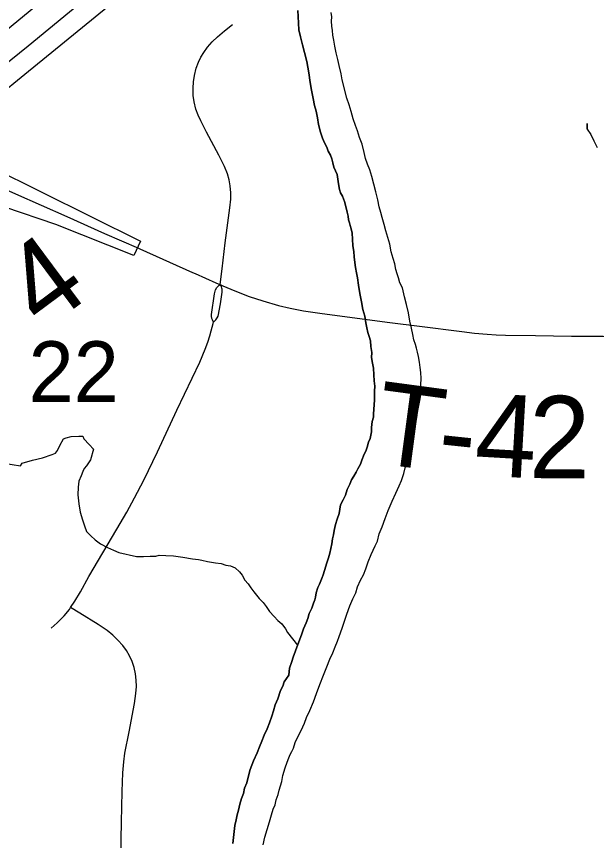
# Model space of a CAD drawing. Extents: x 2.4 to 73.1, y 4.5 to 25.6.
# Drawn here: x 35.2878 to 35.4879, y 22.6553 to 22.9395 of the extents above; entities that cross this region are included whole.
import ezdxf

# ---------------------------------------------------------------- set-up
doc = ezdxf.new("R2010")
doc.units = 0
for name, color, linetype in [('GM_X_City_Street', 7, 'Continuous'), ('GM_X_Corporation', 7, 'Continuous'), ('GM_X_Major_River', 7, 'Continuous'), ('GM_X_Minor_River', 7, 'Continuous'), ('GM_X_Section_Text', 7, 'Continuous'), ('GM_X_Township_Road', 7, 'Continuous'), ('GM_X_Township_Road_Text', 7, 'Continuous'), ('GM_X_US_Route', 7, 'Continuous')]:
    doc.layers.add(name, color=color, linetype=linetype)

msp = doc.modelspace()

# ---------------------------------------------------------------- linework, layer by layer
at = {"layer": 'GM_X_City_Street'}
for points in [[(35.35805, 22.847), (35.35872, 22.85248), (35.35981, 22.86144), (35.3614, 22.87343), (35.36166, 22.8765), (35.36168, 22.87864), (35.36148, 22.88107), (35.3611, 22.88316), (35.36052, 22.88521), (35.3595, 22.88777), (35.35762, 22.89166), (35.35335, 22.89958), (35.35131, 22.90345), (35.3504, 22.90546), (35.34966, 22.90755), (35.34906, 22.91001), (35.34876, 22.91221), (35.34869, 22.91475), (35.34884, 22.91696), (35.34918, 22.91915), (35.3498, 22.92161), (35.35056, 22.9237), (35.35138, 22.92542), (35.35234, 22.92706), (35.35363, 22.92886), (35.35529, 22.93077), (35.35711, 22.93252), (35.35954, 22.93452), (35.36231, 22.93673)], [(35.35569, 22.83407), (35.35533, 22.8348), (35.35517, 22.83526), (35.35506, 22.83611), (35.35507, 22.83667), (35.35605, 22.84382), (35.3564, 22.84516), (35.35688, 22.84596), (35.3572, 22.84637), (35.35763, 22.84678), (35.35805, 22.847)], [(35.35569, 22.83407), (35.3565, 22.8348), (35.35703, 22.83556), (35.35729, 22.83609), (35.35815, 22.84032), (35.3587, 22.84438), (35.35874, 22.8449), (35.3587, 22.8454), (35.35861, 22.84583), (35.35849, 22.8462), (35.35832, 22.84653), (35.35805, 22.847)], [(35.2997, 22.72846), (35.3018, 22.73035), (35.30419, 22.73276), (35.30601, 22.73499), (35.30643, 22.73562), (35.30794, 22.73783), (35.30985, 22.74106), (35.31277, 22.7463), (35.32233, 22.76264), (35.32579, 22.76855), (35.32852, 22.77345), (35.33164, 22.77955), (35.3364, 22.78935), (35.3431, 22.80373), (35.35099, 22.82031), (35.35291, 22.82476), (35.35382, 22.82714), (35.35449, 22.82937), (35.35569, 22.83407)], [(35.3238, 22.64973), (35.32398, 22.66155), (35.32419, 22.67213), (35.32444, 22.67865), (35.32475, 22.68237), (35.32519, 22.68544), (35.32661, 22.69277), (35.32848, 22.70255), (35.32897, 22.70594), (35.32914, 22.70842), (35.32909, 22.71059), (35.32884, 22.71275), (35.32836, 22.71488), (35.32769, 22.71695), (35.3268, 22.71894), (35.32571, 22.72082), (35.32442, 22.72257), (35.32276, 22.72442), (35.32095, 22.72613), (35.31901, 22.72768), (35.31591, 22.72977), (35.30956, 22.73369), (35.30643, 22.73562)]]:
    msp.add_lwpolyline(points, dxfattribs=at)
at = {"layer": 'GM_X_Corporation'}
msp.add_lwpolyline([(35.37709, 22.99005), (35.29059, 22.91944), (35.26186, 22.89598), (35.33054, 22.86195), (35.32825, 22.85708), (35.30132, 22.86774), (35.28377, 22.87371)], dxfattribs=at)
at = {"layer": 'GM_X_Major_River'}
for points in [[(35.38477, 22.94156), (35.38491, 22.93947), (35.38505, 22.93718), (35.38518, 22.9349), (35.38569, 22.93242), (35.38638, 22.92974), (35.38707, 22.92707), (35.38794, 22.92401), (35.3886, 22.92), (35.38909, 22.91676), (35.38959, 22.91409), (35.39009, 22.91123), (35.3906, 22.90875), (35.39112, 22.90684), (35.39163, 22.90454), (35.39196, 22.90226), (35.39265, 22.89958), (35.39335, 22.89748), (35.39408, 22.89594), (35.3948, 22.8944), (35.39533, 22.89306)], [(35.39533, 22.89306), (35.3948, 22.8944), (35.39408, 22.89594), (35.39335, 22.89748), (35.39265, 22.89958), (35.39196, 22.90226), (35.39163, 22.90454), (35.39112, 22.90684), (35.3906, 22.90875), (35.39009, 22.91123), (35.38959, 22.91409), (35.38909, 22.91676), (35.3886, 22.92), (35.38794, 22.92401), (35.38707, 22.92707), (35.38638, 22.92974), (35.38569, 22.93242), (35.38518, 22.9349), (35.38505, 22.93718), (35.38491, 22.93947), (35.38477, 22.94156)], [(35.40397, 22.90423), (35.40327, 22.90672), (35.40257, 22.90902), (35.40168, 22.91132), (35.40013, 22.91762), (35.3998, 22.91972), (35.39911, 22.92259), (35.3986, 22.92469), (35.39808, 22.92698), (35.39757, 22.92927), (35.39724, 22.93137), (35.39691, 22.93309), (35.39676, 22.93461), (35.3966, 22.93613), (35.39646, 22.93784), (35.3965, 22.93936), (35.39634, 22.94088)], [(35.40397, 22.90423), (35.40327, 22.90672), (35.40257, 22.90902), (35.40168, 22.91132), (35.40013, 22.91762), (35.3998, 22.91972), (35.39911, 22.92259), (35.3986, 22.92469), (35.39808, 22.92698), (35.39757, 22.92927), (35.39724, 22.93137), (35.39691, 22.93309), (35.39676, 22.93461), (35.3966, 22.93613), (35.39646, 22.93784), (35.3965, 22.93936), (35.39634, 22.94088)], [(35.38214, 22.68488), (35.38274, 22.686), (35.38333, 22.68713), (35.38395, 22.68901), (35.38656, 22.69445), (35.38716, 22.69577), (35.38778, 22.69765), (35.38898, 22.70009), (35.39019, 22.7031), (35.39121, 22.70592), (35.39243, 22.70912), (35.39365, 22.71231), (35.39486, 22.71513), (35.39588, 22.71777), (35.39688, 22.72002), (35.3977, 22.72209), (35.3985, 22.72397), (35.39912, 22.72566), (35.40014, 22.72848), (35.40096, 22.73093), (35.40178, 22.73338), (35.4028, 22.7362), (35.40381, 22.73864), (35.40481, 22.74071), (35.40543, 22.74278), (35.40644, 22.74503), (35.40743, 22.74691), (35.40825, 22.74898), (35.40907, 22.75142), (35.41008, 22.75387), (35.41087, 22.75537), (35.41148, 22.75687), (35.41228, 22.75856), (35.41292, 22.76101), (35.41393, 22.76345), (35.41495, 22.76628), (35.41597, 22.7691), (35.41738, 22.77229), (35.41859, 22.77511), (35.41979, 22.77755), (35.4206, 22.77943), (35.42142, 22.78188), (35.42184, 22.78376), (35.42246, 22.78546), (35.42288, 22.78716), (35.4233, 22.78885), (35.42373, 22.79074), (35.42416, 22.79263), (35.4246, 22.79509), (35.42504, 22.79755), (35.42547, 22.79962), (35.42589, 22.80113), (35.42612, 22.80284), (35.42634, 22.80416), (35.427, 22.80756), (35.42723, 22.80907), (35.42727, 22.81078), (35.42731, 22.81249), (35.42736, 22.81458), (35.42723, 22.81667), (35.42708, 22.81838), (35.42675, 22.82029), (35.42641, 22.8222), (35.42607, 22.82373), (35.42573, 22.82506), (35.42538, 22.8264), (35.42485, 22.82793), (35.42452, 22.82984), (35.424, 22.83194), (35.42349, 22.83443), (35.423, 22.83729), (35.42231, 22.84015), (35.42161, 22.84283), (35.42093, 22.84588), (35.42002, 22.84762), (35.4195, 22.84934), (35.41915, 22.85068), (35.41862, 22.85221), (35.41829, 22.85412), (35.41777, 22.85603), (35.41707, 22.85833), (35.41656, 22.861), (35.41586, 22.86329), (35.41516, 22.86559), (35.41464, 22.86769), (35.41394, 22.87018), (35.41342, 22.8719), (35.41289, 22.87381), (35.41239, 22.87629), (35.41169, 22.87897), (35.411, 22.88165), (35.41031, 22.88432), (35.40961, 22.88662), (35.4089, 22.88854), (35.40818, 22.89045), (35.40767, 22.89256), (35.40698, 22.89542), (35.40609, 22.89772), (35.40539, 22.90002), (35.40467, 22.90194), (35.40397, 22.90423)], [(35.38214, 22.68488), (35.38274, 22.686), (35.38333, 22.68713), (35.38395, 22.68901), (35.38656, 22.69445), (35.38716, 22.69577), (35.38778, 22.69765), (35.38898, 22.70009), (35.39019, 22.7031), (35.39121, 22.70592), (35.39243, 22.70912), (35.39365, 22.71231), (35.39486, 22.71513), (35.39588, 22.71777), (35.39688, 22.72002), (35.3977, 22.72209), (35.3985, 22.72397), (35.39912, 22.72566), (35.40014, 22.72848), (35.40096, 22.73093), (35.40178, 22.73338), (35.4028, 22.7362), (35.40381, 22.73864), (35.40481, 22.74071), (35.40543, 22.74278), (35.40644, 22.74503), (35.40743, 22.74691), (35.40825, 22.74898), (35.40907, 22.75142), (35.41008, 22.75387), (35.41087, 22.75537), (35.41148, 22.75687), (35.41228, 22.75856), (35.41292, 22.76101), (35.41393, 22.76345), (35.41495, 22.76628), (35.41597, 22.7691), (35.41738, 22.77229), (35.41859, 22.77511), (35.41979, 22.77755), (35.4206, 22.77943), (35.42142, 22.78188), (35.42184, 22.78376), (35.42246, 22.78546), (35.42288, 22.78716), (35.4233, 22.78885), (35.42373, 22.79074), (35.42416, 22.79263), (35.4246, 22.79509), (35.42504, 22.79755), (35.42547, 22.79962), (35.42589, 22.80113), (35.42612, 22.80284), (35.42634, 22.80416), (35.427, 22.80756), (35.42723, 22.80907), (35.42727, 22.81078), (35.42731, 22.81249), (35.42736, 22.81458), (35.42723, 22.81667), (35.42708, 22.81838), (35.42675, 22.82029), (35.42641, 22.8222), (35.42607, 22.82373), (35.42573, 22.82506), (35.42538, 22.8264), (35.42485, 22.82793), (35.42452, 22.82984), (35.424, 22.83194), (35.42349, 22.83443), (35.423, 22.83729), (35.42231, 22.84015), (35.42161, 22.84283), (35.42093, 22.84588), (35.42002, 22.84762), (35.4195, 22.84934), (35.41915, 22.85068), (35.41862, 22.85221), (35.41829, 22.85412), (35.41777, 22.85603), (35.41707, 22.85833), (35.41656, 22.861), (35.41586, 22.86329), (35.41516, 22.86559), (35.41464, 22.86769), (35.41394, 22.87018), (35.41342, 22.8719), (35.41289, 22.87381), (35.41239, 22.87629), (35.41169, 22.87897), (35.411, 22.88165), (35.41031, 22.88432), (35.40961, 22.88662), (35.4089, 22.88854), (35.40818, 22.89045), (35.40767, 22.89256), (35.40698, 22.89542), (35.40609, 22.89772), (35.40539, 22.90002), (35.40467, 22.90194), (35.40397, 22.90423)], [(35.39533, 22.89306), (35.39606, 22.89171), (35.3966, 22.89037), (35.39694, 22.88903), (35.39728, 22.8875), (35.39836, 22.885), (35.39885, 22.88176), (35.39918, 22.87986), (35.39953, 22.87871), (35.40026, 22.87755), (35.40098, 22.87563), (35.40149, 22.87353), (35.40183, 22.872), (35.40218, 22.87067), (35.40234, 22.86933), (35.40269, 22.86837), (35.40286, 22.86742), (35.40321, 22.86627), (35.40355, 22.86474), (35.40369, 22.86265), (35.40382, 22.86037), (35.40415, 22.85846), (35.40429, 22.85656), (35.40444, 22.85466), (35.40477, 22.85294), (35.40511, 22.85103), (35.40544, 22.84931), (35.40576, 22.84684), (35.40626, 22.84398), (35.40676, 22.84112), (35.40726, 22.83844), (35.40796, 22.83615), (35.40828, 22.83386), (35.40862, 22.83214), (35.40896, 22.83043), (35.40949, 22.82908), (35.40984, 22.82756), (35.40998, 22.82565), (35.4103, 22.82356), (35.41026, 22.82185), (35.41059, 22.81994), (35.41093, 22.81822), (35.41106, 22.81594), (35.4112, 22.81385), (35.41134, 22.81195), (35.4113, 22.81024), (35.41126, 22.80872), (35.41122, 22.8072), (35.41092, 22.80246), (35.41089, 22.80132), (35.41047, 22.79981), (35.41023, 22.79773), (35.41019, 22.79621), (35.40997, 22.79508), (35.40975, 22.79394), (35.40915, 22.79263), (35.40873, 22.79093), (35.40831, 22.78961), (35.40772, 22.78849), (35.40691, 22.78642), (35.40649, 22.7851), (35.4055, 22.78342), (35.4049, 22.78229), (35.40411, 22.78098), (35.40332, 22.77968), (35.40271, 22.77817), (35.4019, 22.77629), (35.40129, 22.77441), (35.40048, 22.77272), (35.39949, 22.77104), (35.39904, 22.76801), (35.39842, 22.76613), (35.3978, 22.76424), (35.39737, 22.76216), (35.39714, 22.76065), (35.39673, 22.75933), (35.3965, 22.75763), (35.39626, 22.75593), (35.39585, 22.75442), (35.39542, 22.75272), (35.39481, 22.75103), (35.39399, 22.74839), (35.39357, 22.74688), (35.39317, 22.74594), (35.39276, 22.74481), (35.39235, 22.74368), (35.39175, 22.74256), (35.39113, 22.74067), (35.39091, 22.73916), (35.39069, 22.73822), (35.39028, 22.73709), (35.38967, 22.73539), (35.38868, 22.73352), (35.38825, 22.73182), (35.38765, 22.73032), (35.38683, 22.72825), (35.38622, 22.72656), (35.38399, 22.72072), (35.38317, 22.71847), (35.38275, 22.71696), (35.38194, 22.7147)], [(35.38194, 22.7147), (35.38275, 22.71696), (35.38317, 22.71847), (35.38399, 22.72072), (35.38622, 22.72656), (35.38683, 22.72825), (35.38765, 22.73032), (35.38825, 22.73182), (35.38868, 22.73352), (35.38967, 22.73539), (35.39028, 22.73709), (35.39069, 22.73822), (35.39091, 22.73916), (35.39113, 22.74067), (35.39175, 22.74256), (35.39235, 22.74368), (35.39276, 22.74481), (35.39317, 22.74594), (35.39357, 22.74688), (35.39399, 22.74839), (35.39481, 22.75103), (35.39542, 22.75272), (35.39585, 22.75442), (35.39626, 22.75593), (35.3965, 22.75763), (35.39673, 22.75933), (35.39714, 22.76065), (35.39737, 22.76216), (35.3978, 22.76424), (35.39842, 22.76613), (35.39904, 22.76801), (35.39949, 22.77104), (35.40048, 22.77272), (35.40129, 22.77441), (35.4019, 22.77629), (35.40271, 22.77817), (35.40332, 22.77968), (35.40411, 22.78098), (35.4049, 22.78229), (35.4055, 22.78342), (35.40649, 22.7851), (35.40691, 22.78642), (35.40772, 22.78849), (35.40831, 22.78961), (35.40873, 22.79093), (35.40915, 22.79263), (35.40975, 22.79394), (35.40997, 22.79508), (35.41019, 22.79621), (35.41023, 22.79773), (35.41047, 22.79981), (35.41089, 22.80132), (35.41092, 22.80246), (35.41122, 22.8072), (35.41126, 22.80872), (35.4113, 22.81024), (35.41134, 22.81195), (35.4112, 22.81385), (35.41106, 22.81594), (35.41093, 22.81822), (35.41059, 22.81994), (35.41026, 22.82185), (35.4103, 22.82356), (35.40998, 22.82565), (35.40984, 22.82756), (35.40949, 22.82908), (35.40896, 22.83043), (35.40862, 22.83214), (35.40828, 22.83386), (35.40796, 22.83615), (35.40726, 22.83844), (35.40676, 22.84112), (35.40626, 22.84398), (35.40576, 22.84684), (35.40544, 22.84931), (35.40511, 22.85103), (35.40477, 22.85294), (35.40444, 22.85466), (35.40429, 22.85656), (35.40415, 22.85846), (35.40382, 22.86037), (35.40369, 22.86265), (35.40355, 22.86474), (35.40321, 22.86627), (35.40286, 22.86742), (35.40269, 22.86837), (35.40234, 22.86933), (35.40218, 22.87067), (35.40183, 22.872), (35.40149, 22.87353), (35.40098, 22.87563), (35.40026, 22.87755), (35.39953, 22.87871), (35.39918, 22.87986), (35.39885, 22.88176), (35.39836, 22.885), (35.39728, 22.8875), (35.39694, 22.88903), (35.3966, 22.89037), (35.39606, 22.89171), (35.39533, 22.89306)], [(35.38194, 22.7147), (35.38168, 22.71224), (35.3809, 22.71112), (35.38011, 22.71), (35.37969, 22.70849), (35.37889, 22.70699), (35.37787, 22.70417), (35.37706, 22.7021), (35.37644, 22.70003), (35.37582, 22.69814), (35.37501, 22.69588), (35.3742, 22.69382), (35.37319, 22.69156), (35.37238, 22.68949), (35.37157, 22.68761), (35.37076, 22.68555), (35.36955, 22.68273), (35.36834, 22.67972), (35.3677, 22.67708), (35.36727, 22.67519), (35.36647, 22.67331), (35.36604, 22.67142), (35.36543, 22.66973), (35.36481, 22.66785), (35.36438, 22.66577), (35.36395, 22.66407), (35.36353, 22.66237), (35.3631, 22.66048), (35.36238, 22.65424)], [(35.36238, 22.65424), (35.3631, 22.66048), (35.36353, 22.66237), (35.36395, 22.66407), (35.36438, 22.66577), (35.36481, 22.66785), (35.36543, 22.66973), (35.36604, 22.67142), (35.36647, 22.67331), (35.36727, 22.67519), (35.3677, 22.67708), (35.36834, 22.67972), (35.36955, 22.68273), (35.37076, 22.68555), (35.37157, 22.68761), (35.37238, 22.68949), (35.37319, 22.69156), (35.3742, 22.69382), (35.37501, 22.69588), (35.37582, 22.69814), (35.37644, 22.70003), (35.37706, 22.7021), (35.37787, 22.70417), (35.37889, 22.70699), (35.37969, 22.70849), (35.38011, 22.71), (35.3809, 22.71112), (35.38168, 22.71224), (35.38194, 22.7147)], [(35.37281, 22.65378), (35.37345, 22.65642), (35.37428, 22.65906), (35.3751, 22.6617), (35.37573, 22.66415), (35.37635, 22.66604), (35.37696, 22.66754), (35.37738, 22.66924), (35.378, 22.67112), (35.37841, 22.67263), (35.37883, 22.67414), (35.37925, 22.67565), (35.37968, 22.67772), (35.38051, 22.68036), (35.38112, 22.68225), (35.38173, 22.68375), (35.38214, 22.68488)], [(35.37281, 22.65378), (35.37345, 22.65642), (35.37428, 22.65906), (35.3751, 22.6617), (35.37573, 22.66415), (35.37635, 22.66604), (35.37696, 22.66754), (35.37738, 22.66924), (35.378, 22.67112), (35.37841, 22.67263), (35.37883, 22.67414), (35.37925, 22.67565), (35.37968, 22.67772), (35.38051, 22.68036), (35.38112, 22.68225), (35.38173, 22.68375), (35.38214, 22.68488)]]:
    msp.add_lwpolyline(points, dxfattribs=at)
at = {"layer": 'GM_X_Minor_River'}
for points in [[(35.48465, 22.90257), (35.4846, 22.90067), (35.48465, 22.90257), (35.4846, 22.90067), (35.48588, 22.89874), (35.48697, 22.89662), (35.48805, 22.89432)], [(35.28342, 22.78537), (35.2891, 22.78447), (35.28969, 22.7854), (35.29333, 22.78645), (35.29677, 22.78731), (35.30002, 22.78837), (35.30117, 22.78891), (35.30196, 22.78984), (35.30276, 22.79153), (35.30396, 22.79377), (35.30492, 22.79413), (35.30664, 22.79466), (35.3093, 22.79478), (35.31063, 22.79475), (35.31098, 22.79379), (35.31283, 22.79184), (35.31432, 22.79028), (35.31327, 22.78651), (35.31189, 22.78446), (35.31111, 22.78353), (35.3107, 22.78259), (35.3101, 22.78109), (35.30929, 22.77921), (35.30905, 22.77713), (35.30898, 22.77447), (35.30928, 22.77142), (35.30978, 22.76856), (35.31048, 22.76588), (35.31118, 22.76378), (35.31189, 22.76186), (35.31337, 22.7603), (35.31486, 22.75894), (35.31672, 22.75756), (35.31916, 22.75636), (35.32123, 22.75536), (35.32311, 22.75455), (35.32915, 22.75326), (35.33162, 22.7532), (35.3339, 22.75333), (35.3358, 22.75328), (35.33695, 22.75363), (35.33923, 22.75357), (35.34188, 22.7535), (35.3451, 22.75304), (35.3485, 22.75239), (35.35059, 22.75215), (35.35172, 22.75193), (35.35361, 22.7515), (35.35645, 22.75105), (35.35834, 22.75081), (35.36003, 22.7502), (35.36155, 22.74997), (35.36324, 22.74936)], [(35.36324, 22.74936), (35.36473, 22.74799), (35.36565, 22.74683), (35.36655, 22.74509), (35.36766, 22.74374), (35.36858, 22.74238), (35.36968, 22.74103), (35.37152, 22.7387), (35.37282, 22.73734), (35.37392, 22.73598), (35.37502, 22.73425), (35.37668, 22.73249), (35.37798, 22.73113), (35.37928, 22.72996), (35.38057, 22.72822), (35.3813, 22.72706), (35.38473, 22.72265)]]:
    msp.add_lwpolyline(points, dxfattribs=at)
at = {"layer": 'GM_X_Township_Road'}
msp.add_line((35.3303, 22.85934), (35.34851, 22.85122), dxfattribs=at)
for points in [[(35.28023, 22.88155), (35.28743, 22.87834), (35.30511, 22.87046), (35.31812, 22.86467), (35.32985, 22.85955), (35.3303, 22.85934)], [(35.34851, 22.85122), (35.34942, 22.85081), (35.35655, 22.84765), (35.35738, 22.84729), (35.35805, 22.847)], [(35.35805, 22.847), (35.359, 22.84659), (35.3631, 22.84484), (35.36805, 22.84294), (35.37279, 22.84137), (35.37819, 22.83982), (35.38214, 22.83888), (35.38673, 22.838), (35.3932, 22.83702), (35.41656, 22.83399)], [(35.41656, 22.83399), (35.42685, 22.83272), (35.44145, 22.8308)], [(35.44145, 22.8308), (35.44577, 22.83027), (35.45013, 22.8299), (35.45329, 22.82966), (35.45646, 22.82954), (35.46677, 22.82945), (35.47921, 22.82925), (35.49018, 22.82919), (35.50672, 22.82897)]]:
    msp.add_lwpolyline(points, dxfattribs=at)
at = {"layer": 'GM_X_US_Route'}
for points in [[(34.81663, 22.55029), (34.90355, 22.62153), (35.24084, 22.89915), (35.5095, 23.12036), (35.5238, 23.13253), (35.5774, 23.1756), (35.60469, 23.19763), (35.62771, 23.21687), (35.64366, 23.23002), (35.65369, 23.23758), (35.67851, 23.2583), (35.69314, 23.27046)], [(35.18627, 22.84306), (35.18936, 22.84559), (35.21537, 22.86682), (35.23618, 22.8841), (35.24929, 22.89511), (35.29177, 22.92935), (35.34888, 22.9764), (35.37939, 23.00146), (35.39912, 23.0176), (35.42788, 23.04137), (35.43184, 23.04444), (35.4383, 23.04946), (35.44305, 23.05341), (35.44372, 23.05376), (35.44432, 23.05416), (35.44517, 23.05486), (35.45509, 23.06298), (35.47086, 23.07561), (35.49893, 23.09874), (35.52765, 23.12253), (35.53302, 23.12692)]]:
    msp.add_lwpolyline(points, dxfattribs=at)

# ---------------------------------------------------------------- texts
at = {"layer": 'GM_X_Section_Text'}
msp.add_text('22', height=0.020928, rotation=0, dxfattribs=at).set_placement((35.29194, 22.80652))
at = {"layer": 'GM_X_Township_Road_Text'}
for s, rotation, p in [('4', 36.6135, (35.29696, 22.83077)), ('T', 352.3532, (35.41044, 22.78561)), ('4', 356.655, (35.44542, 22.78134)), ('2', 359.6109, (35.46448, 22.78027)), ('-', 354.0196, (35.43239, 22.78267))]:
    msp.add_text(s, height=0.02841, rotation=rotation, dxfattribs=at).set_placement(p)

doc.saveas('drawing.dxf')
